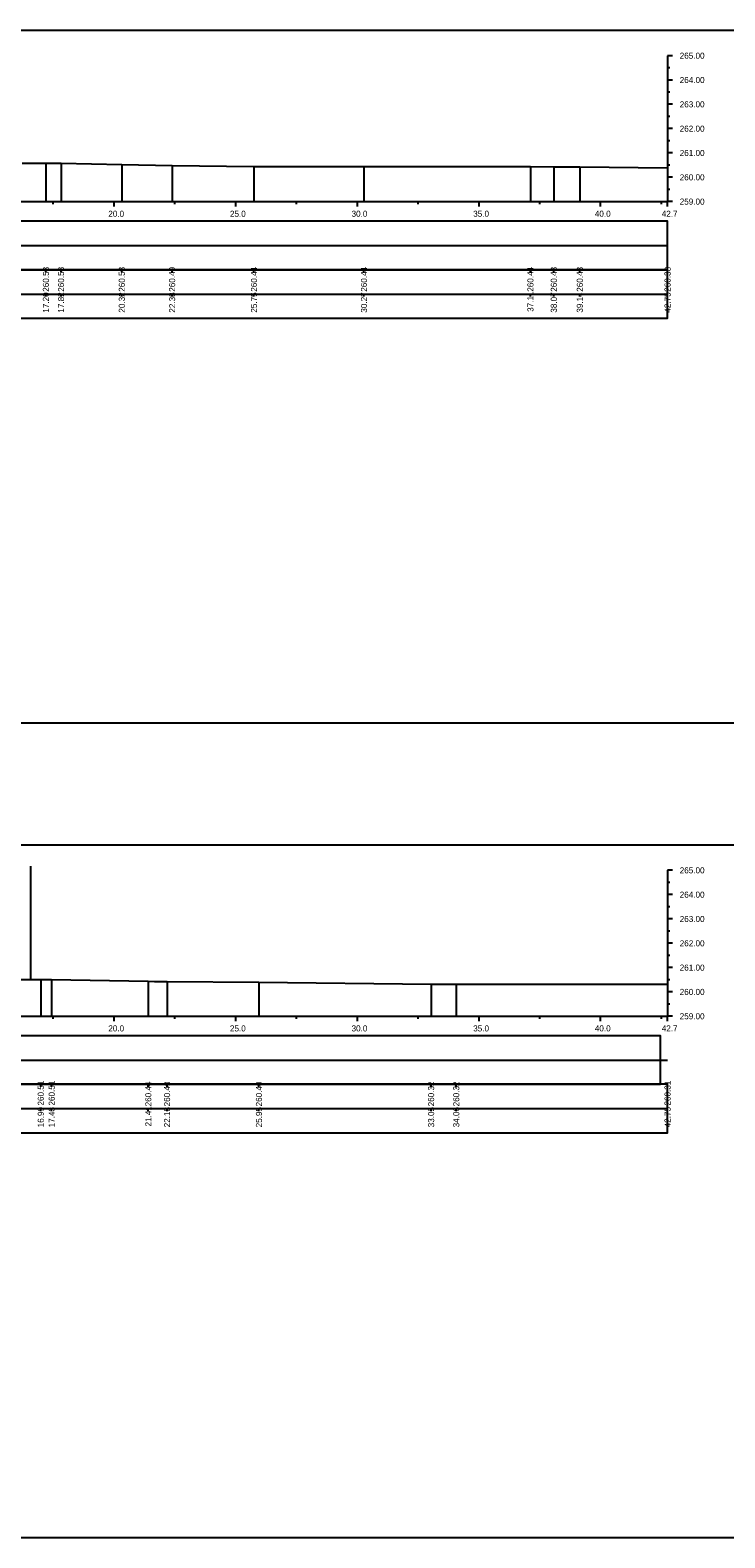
# Model space of a CAD drawing. Extents: x 6516023 to 6560129, y 5513077 to 5529206.
# Drawn here: x 6518077.3 to 6518105.8, y 5514451.2 to 5514513.2 of the extents above; entities that cross this region are included whole.
import ezdxf

# ---------------------------------------------------------------- set-up
doc = ezdxf.new("R2010")
doc.units = 0
for name, color, linetype in [('TOR_PRZEK_P-tabelka istniejace', 7, 'Continuous'), ('TOR_PRZEK_P-tabelka projektowane', 7, 'Continuous'), ('TOR_PRZEK_P-teren istniejacy', 7, 'Continuous'), ('TOR_PRZEK_P-uklad odniesienia', 7, 'Continuous'), ('TOR_PS_T-granica PKP-projektowana', 7, 'Continuous'), ('TOR_RAMKI-ramka+tabelka 1', 7, 'Continuous')]:
    doc.layers.add(name, color=color, linetype=linetype)

msp = doc.modelspace()

# ---------------------------------------------------------------- linework, layer by layer
at = {"layer": 'TOR_PRZEK_P-tabelka istniejace'}
for p, q in [((6518077.909, 5514503.206), (6518077.909, 5514503.306)), ((6518078.532, 5514503.206), (6518078.532, 5514503.306)), ((6518081.029, 5514503.206), (6518081.029, 5514503.306)), ((6518083.098, 5514503.206), (6518083.098, 5514503.306)), ((6518086.463, 5514503.206), (6518086.463, 5514503.306)), ((6518090.984, 5514503.206), (6518090.984, 5514503.306)), ((6518097.826, 5514503.206), (6518097.826, 5514503.306)), ((6518098.787, 5514503.206), (6518098.787, 5514503.306)), ((6518099.856, 5514503.206), (6518099.856, 5514503.306)), ((6518103.463, 5514503.206), (6518103.463, 5514503.306)), ((6517999.663, 5514502.306), (6518103.463, 5514502.306)), ((6518077.909, 5514502.206), (6518077.909, 5514502.306)), ((6518078.532, 5514502.206), (6518078.532, 5514502.306)), ((6518081.029, 5514502.206), (6518081.029, 5514502.306)), ((6518083.098, 5514502.206), (6518083.098, 5514502.306)), ((6518086.463, 5514502.206), (6518086.463, 5514502.306)), ((6518090.984, 5514502.206), (6518090.984, 5514502.306)), ((6518097.826, 5514502.206), (6518097.826, 5514502.306)), ((6518098.787, 5514502.206), (6518098.787, 5514502.306)), ((6518099.856, 5514502.206), (6518099.856, 5514502.306)), ((6518103.463, 5514502.206), (6518103.463, 5514502.306)), ((6518077.698, 5514469.706), (6518077.698, 5514469.806)), ((6518078.146, 5514469.706), (6518078.146, 5514469.806)), ((6518082.119, 5514469.706), (6518082.119, 5514469.806)), ((6518082.89, 5514469.706), (6518082.89, 5514469.806)), ((6518086.667, 5514469.706), (6518086.667, 5514469.806)), ((6518093.744, 5514469.706), (6518093.744, 5514469.806)), ((6518094.776, 5514469.706), (6518094.776, 5514469.806)), ((6518103.463, 5514469.706), (6518103.463, 5514469.806)), ((6517999.663, 5514468.806), (6518103.463, 5514468.806)), ((6518077.698, 5514468.706), (6518077.698, 5514468.806)), ((6518078.146, 5514468.706), (6518078.146, 5514468.806)), ((6518082.119, 5514468.706), (6518082.119, 5514468.806)), ((6518082.89, 5514468.706), (6518082.89, 5514468.806)), ((6518086.667, 5514468.706), (6518086.667, 5514468.806)), ((6518093.744, 5514468.706), (6518093.744, 5514468.806)), ((6518094.776, 5514468.706), (6518094.776, 5514468.806)), ((6518103.463, 5514468.706), (6518103.463, 5514468.806))]:
    msp.add_line(p, q, dxfattribs=at)
for points in [[(6518077.909, 5514507.689), (6518077.909, 5514506.306), (6518077.909, 5514506.176), (6518077.909, 5514506.106)], [(6518078.532, 5514507.689), (6518078.532, 5514506.306), (6518078.532, 5514506.176), (6518078.532, 5514506.106)], [(6518081.029, 5514507.638), (6518081.029, 5514506.306), (6518081.029, 5514506.176), (6518081.029, 5514506.106)], [(6518083.098, 5514507.594), (6518083.098, 5514506.306), (6518083.098, 5514506.176), (6518083.098, 5514506.106)], [(6518086.463, 5514507.547), (6518086.463, 5514506.306), (6518086.463, 5514506.176), (6518086.463, 5514506.106)], [(6518090.984, 5514507.547), (6518090.984, 5514506.306), (6518090.984, 5514506.176), (6518090.984, 5514506.106)], [(6518097.826, 5514507.548), (6518097.826, 5514506.306), (6518097.826, 5514506.176), (6518097.826, 5514506.106)], [(6518098.787, 5514507.54), (6518098.787, 5514506.306), (6518098.787, 5514506.176), (6518098.787, 5514506.106)], [(6518099.856, 5514507.535), (6518099.856, 5514506.306), (6518099.856, 5514506.176), (6518099.856, 5514506.106)], [(6518103.463, 5514507.489), (6518103.463, 5514506.306), (6518103.463, 5514506.176), (6518103.463, 5514506.106)], [(6518077.698, 5514474.117), (6518077.698, 5514472.806), (6518077.698, 5514472.676), (6518077.698, 5514472.606)], [(6518078.146, 5514474.117), (6518078.146, 5514472.806), (6518078.146, 5514472.676), (6518078.146, 5514472.606)], [(6518082.119, 5514474.045), (6518082.119, 5514472.806), (6518082.119, 5514472.676), (6518082.119, 5514472.606)], [(6518082.89, 5514474.032), (6518082.89, 5514472.806), (6518082.89, 5514472.676), (6518082.89, 5514472.606)], [(6518086.667, 5514474.005), (6518086.667, 5514472.806), (6518086.667, 5514472.676), (6518086.667, 5514472.606)], [(6518093.744, 5514473.928), (6518093.744, 5514472.806), (6518093.744, 5514472.676), (6518093.744, 5514472.606)], [(6518094.776, 5514473.922), (6518094.776, 5514472.806), (6518094.776, 5514472.676), (6518094.776, 5514472.606)], [(6518103.463, 5514473.92), (6518103.463, 5514472.806), (6518103.463, 5514472.676), (6518103.463, 5514472.606)]]:
    msp.add_lwpolyline(points, dxfattribs=at)
for points in [[(6517999.663, 5514503.306), (6517999.663, 5514501.306), (6518103.463, 5514501.306), (6518103.463, 5514503.306)], [(6517999.663, 5514469.806), (6517999.663, 5514467.806), (6518103.463, 5514467.806), (6518103.463, 5514469.806)]]:
    msp.add_lwpolyline(points, close=True, dxfattribs=at)
at = {"layer": 'TOR_PRZEK_P-tabelka projektowane'}
for p, q in [((6517999.663, 5514504.306), (6518103.463, 5514504.306)), ((6517999.663, 5514470.806), (6518103.463, 5514470.806))]:
    msp.add_line(p, q, dxfattribs=at)
for points in [[(6517999.663, 5514505.306), (6517999.663, 5514503.306), (6518103.463, 5514503.306), (6518103.463, 5514505.306)], [(6517999.368, 5514471.806), (6517999.368, 5514469.806), (6518103.168, 5514469.806), (6518103.168, 5514471.806)]]:
    msp.add_lwpolyline(points, close=True, dxfattribs=at)
at = {"layer": 'TOR_PRZEK_P-teren istniejacy'}
for points in [[(6518076.933, 5514507.688), (6518077.909, 5514507.689), (6518078.532, 5514507.689), (6518081.029, 5514507.638), (6518083.098, 5514507.594), (6518086.463, 5514507.547), (6518090.984, 5514507.547), (6518097.826, 5514507.548), (6518098.787, 5514507.54), (6518099.856, 5514507.535), (6518103.463, 5514507.489)], [(6518076.549, 5514474.117), (6518077.698, 5514474.117), (6518078.146, 5514474.117), (6518082.119, 5514474.045), (6518082.367, 5514474.029), (6518082.89, 5514474.032), (6518086.667, 5514474.005), (6518093.744, 5514473.928), (6518094.776, 5514473.922), (6518103.463, 5514473.92)]]:
    msp.add_lwpolyline(points, dxfattribs=at)
at = {"layer": 'TOR_PRZEK_P-uklad odniesienia'}
for p, q in [((6518103.463, 5514512.106), (6518103.463, 5514506.106)), ((6518103.663, 5514512.106), (6518103.463, 5514512.106)), ((6518103.563, 5514511.606), (6518103.463, 5514511.606)), ((6518103.663, 5514511.106), (6518103.463, 5514511.106)), ((6518103.563, 5514510.606), (6518103.463, 5514510.606)), ((6518103.663, 5514510.106), (6518103.463, 5514510.106)), ((6518103.563, 5514509.606), (6518103.463, 5514509.606)), ((6518103.663, 5514509.106), (6518103.463, 5514509.106)), ((6518103.563, 5514508.606), (6518103.463, 5514508.606)), ((6518103.663, 5514508.106), (6518103.463, 5514508.106)), ((6518103.563, 5514507.606), (6518103.463, 5514507.606)), ((6518103.663, 5514507.106), (6518103.463, 5514507.106)), ((6518103.563, 5514506.606), (6518103.463, 5514506.606)), ((6518003.463, 5514506.106), (6518103.463, 5514506.106)), ((6518078.213, 5514506.006), (6518078.213, 5514506.106)), ((6518080.713, 5514505.906), (6518080.713, 5514506.106)), ((6518083.213, 5514506.006), (6518083.213, 5514506.106)), ((6518085.713, 5514505.906), (6518085.713, 5514506.106)), ((6518088.213, 5514506.006), (6518088.213, 5514506.106)), ((6518090.713, 5514505.906), (6518090.713, 5514506.106)), ((6518093.213, 5514506.006), (6518093.213, 5514506.106)), ((6518095.713, 5514505.906), (6518095.713, 5514506.106)), ((6518098.213, 5514506.006), (6518098.213, 5514506.106)), ((6518100.713, 5514505.906), (6518100.713, 5514506.106)), ((6518103.213, 5514506.006), (6518103.213, 5514506.106)), ((6518103.463, 5514505.906), (6518103.463, 5514506.106)), ((6518103.663, 5514506.106), (6518103.463, 5514506.106)), ((6518103.463, 5514478.606), (6518103.463, 5514472.606)), ((6518103.663, 5514478.606), (6518103.463, 5514478.606)), ((6518103.563, 5514478.106), (6518103.463, 5514478.106)), ((6518103.663, 5514477.606), (6518103.463, 5514477.606)), ((6518103.563, 5514477.106), (6518103.463, 5514477.106)), ((6518103.663, 5514476.606), (6518103.463, 5514476.606)), ((6518103.563, 5514476.106), (6518103.463, 5514476.106)), ((6518103.663, 5514475.606), (6518103.463, 5514475.606)), ((6518103.563, 5514475.106), (6518103.463, 5514475.106)), ((6518103.663, 5514474.606), (6518103.463, 5514474.606)), ((6518103.563, 5514474.106), (6518103.463, 5514474.106)), ((6518103.663, 5514473.606), (6518103.463, 5514473.606)), ((6518103.563, 5514473.106), (6518103.463, 5514473.106)), ((6518003.463, 5514472.606), (6518103.463, 5514472.606)), ((6518078.213, 5514472.506), (6518078.213, 5514472.606)), ((6518080.713, 5514472.406), (6518080.713, 5514472.606)), ((6518083.213, 5514472.506), (6518083.213, 5514472.606)), ((6518085.713, 5514472.406), (6518085.713, 5514472.606)), ((6518088.213, 5514472.506), (6518088.213, 5514472.606)), ((6518090.713, 5514472.406), (6518090.713, 5514472.606)), ((6518093.213, 5514472.506), (6518093.213, 5514472.606)), ((6518095.713, 5514472.406), (6518095.713, 5514472.606)), ((6518098.213, 5514472.506), (6518098.213, 5514472.606)), ((6518100.713, 5514472.406), (6518100.713, 5514472.606)), ((6518103.213, 5514472.506), (6518103.213, 5514472.606)), ((6518103.463, 5514472.406), (6518103.463, 5514472.606)), ((6518103.663, 5514472.606), (6518103.463, 5514472.606))]:
    msp.add_line(p, q, dxfattribs=at)
at = {"layer": 'TOR_PS_T-granica PKP-projektowana'}
msp.add_line((6518077.288, 5514474.117), (6518077.288, 5514478.775), dxfattribs=at)
at = {"layer": 'TOR_RAMKI-ramka+tabelka 1'}
for points in [[(6517997.013, 5514513.156), (6518244.513, 5514513.156), (6518244.513, 5514484.656), (6517997.013, 5514484.656)], [(6517997.013, 5514479.656), (6518244.513, 5514479.656), (6518244.513, 5514451.156), (6517997.013, 5514451.156)]]:
    msp.add_lwpolyline(points, close=True, dxfattribs=at)

# ---------------------------------------------------------------- texts
at = {"layer": 'TOR_PRZEK_P-tabelka istniejace'}
for s, p in [('260.58', (6518078.034, 5514502.398)), ('260.58', (6518078.657, 5514502.398)), ('260.53', (6518081.154, 5514502.398)), ('260.49', (6518083.223, 5514502.398)), ('260.44', (6518086.588, 5514502.399)), ('260.44', (6518091.109, 5514502.399)), ('260.44', (6518097.951, 5514502.399)), ('260.43', (6518098.912, 5514502.398)), ('260.43', (6518099.981, 5514502.398)), ('260.38', (6518103.588, 5514502.398)), ('17.20', (6518078.034, 5514501.538)), ('17.82', (6518078.657, 5514501.54)), ('20.32', (6518081.154, 5514501.54)), ('22.38', (6518083.223, 5514501.538)), ('25.75', (6518086.588, 5514501.537)), ('30.27', (6518091.109, 5514501.538)), ('37.11', (6518097.951, 5514501.573)), ('38.07', (6518098.912, 5514501.538)), ('39.14', (6518099.981, 5514501.539)), ('42.75', (6518103.588, 5514501.537)), ('260.51', (6518077.823, 5514468.933)), ('260.51', (6518078.271, 5514468.933)), ('260.44', (6518082.244, 5514468.899)), ('260.43', (6518083.015, 5514468.898)), ('260.40', (6518086.792, 5514468.898)), ('260.32', (6518093.869, 5514468.9)), ('260.32', (6518094.901, 5514468.9)), ('260.31', (6518103.588, 5514468.933)), ('16.99', (6518077.823, 5514468.038)), ('17.43', (6518078.271, 5514468.038)), ('21.41', (6518082.244, 5514468.073)), ('22.18', (6518083.015, 5514468.038)), ('25.95', (6518086.792, 5514468.037)), ('33.03', (6518093.869, 5514468.038)), ('34.06', (6518094.901, 5514468.038)), ('42.75', (6518103.588, 5514468.037))]:
    msp.add_text(s, height=0.25, rotation=90, dxfattribs=at).set_placement(p)
at = {"layer": 'TOR_PRZEK_P-uklad odniesienia'}
for s, p in [('265.00', (6518103.963, 5514511.981)), ('264.00', (6518103.963, 5514510.981)), ('263.00', (6518103.963, 5514509.981)), ('262.00', (6518103.963, 5514508.981)), ('261.00', (6518103.963, 5514507.981)), ('260.00', (6518103.963, 5514506.981)), ('20.0', (6518080.474, 5514505.481)), ('25.0', (6518085.474, 5514505.481)), ('30.0', (6518090.474, 5514505.481)), ('35.0', (6518095.474, 5514505.481)), ('40.0', (6518100.474, 5514505.481)), ('42.7', (6518103.224, 5514505.481)), ('259.00', (6518103.963, 5514505.981)), ('265.00', (6518103.963, 5514478.481)), ('264.00', (6518103.963, 5514477.481)), ('263.00', (6518103.963, 5514476.481)), ('262.00', (6518103.963, 5514475.481)), ('261.00', (6518103.963, 5514474.481)), ('260.00', (6518103.963, 5514473.481)), ('20.0', (6518080.474, 5514471.981)), ('25.0', (6518085.474, 5514471.981)), ('30.0', (6518090.474, 5514471.981)), ('35.0', (6518095.474, 5514471.981)), ('40.0', (6518100.474, 5514471.981)), ('42.7', (6518103.224, 5514471.981)), ('259.00', (6518103.963, 5514472.481))]:
    msp.add_text(s, height=0.25, dxfattribs=at).set_placement(p)

doc.saveas('drawing.dxf')
